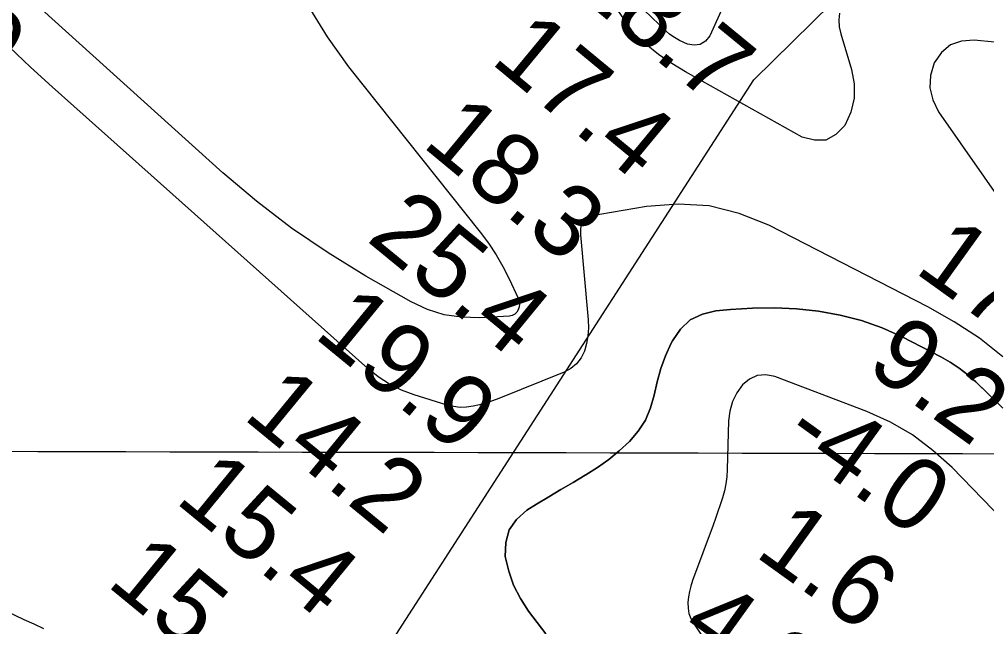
# Model space of a CAD drawing. Extents: x 3161615 to 3199515, y 867541 to 892976.
# Drawn here: x 3186990 to 3187887, y 884909 to 885472 of the extents above; entities that cross this region are included whole.
import ezdxf

# ---------------------------------------------------------------- set-up
doc = ezdxf.new("R2010")
doc.units = 0
for name, color, linetype in [('V-GRID-MAJR', 7, 'Continuous'), ('V-LEVE-TOET', 7, 'Continuous'), ('V-RIVR-RANG', 7, 'Continuous'), ('V-RRAP-DIKE', 7, 'Continuous'), ('V-TOPO-DPTH', 7, 'Continuous'), ('V-TOPO-MINR', 7, 'Continuous'), ('V-TOPO-WATR', 7, 'Continuous')]:
    doc.layers.add(name, color=color, linetype=linetype)

msp = doc.modelspace()

# ---------------------------------------------------------------- linework, layer by layer
at = {"layer": 'V-GRID-MAJR'}
msp.add_spline([(3165858.044, 885132.7980000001), (3171084.176, 885116.4550000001), (3176310.311, 885100.872), (3181536.449, 885086.049), (3186762.588, 885071.987), (3191988.73, 885058.685), (3197214.873, 885046.142), (3197214.874, 885046.142)], degree=3, dxfattribs=at)
at = {"layer": 'V-LEVE-TOET'}
msp.add_lwpolyline([(3186136.927000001, 883019.084999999), (3186195.170000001, 883127.2399999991), (3187671.444000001, 885415.9249999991), (3187833.390000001, 885575.3429999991), (3187793.853000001, 885614.172999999), (3187750.006000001, 885656.001999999), (3187710.543000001, 885688.177999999), (3187681.897000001, 885709.2399999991), (3187710.543000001, 885688.177999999), (3187750.006000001, 885656.001999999), (3187793.853000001, 885614.172999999), (3187833.390000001, 885575.3429999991), (3187883.083000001, 885529.4169999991), (3187910.122000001, 885506.3089999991), (3187937.600000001, 885486.4189999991), (3187968.001000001, 885468.574999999), (3188013.163000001, 885445.466999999), (3188144.9990000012, 885382.2849999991)], dxfattribs=at)
at = {"layer": 'V-RRAP-DIKE'}
msp.add_lwpolyline([(3186136.9270933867, 883019.0849912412), (3186195.171184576, 883127.2412574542), (3187671.4456406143, 885415.9250385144), (3187833.3898349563, 885575.3432889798), (3187793.854206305, 885614.1736059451), (3187750.0066492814, 885656.002733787), (3187710.5438479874, 885688.178985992), (3187681.8967774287, 885709.2398055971), (3187710.5438479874, 885688.178985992), (3187750.0066492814, 885656.002733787), (3187793.854206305, 885614.1736059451), (3187833.3898349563, 885575.3432889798), (3187883.0839326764, 885529.4182644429), (3187910.1228132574, 885506.3095656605), (3187937.6006156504, 885486.4187915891), (3187968.0015884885, 885468.5755971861), (3188013.164884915, 885445.4673205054), (3188144.9996645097, 885382.2854343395)], dxfattribs=at)
at = {"layer": 'V-TOPO-DPTH'}
for points in [[(3187750.8855681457, 885477.7144942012), (3187750.2206967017, 885471.3408873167), (3187750.7430841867, 885464.9540234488), (3187752.0569776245, 885458.5583215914), (3187762.1472638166, 885425.532934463), (3187764.4381578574, 885412.0570648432), (3187764.539709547, 885398.8401733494), (3187761.357247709, 885386.011749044), (3187755.9854435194, 885373.4423028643), (3187747.62845277, 885365.1222225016), (3187738.3981150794, 885360.0264095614), (3187727.857756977, 885359.7669977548), (3187716.444051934, 885362.7318533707), (3187608.1955043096, 885423.2457057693), (3187595.491894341, 885431.0023873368), (3187583.2395238, 885439.3683903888), (3187571.664012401, 885448.6483756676), (3187560.5397404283, 885458.5376824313), (3187328.8350924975, 885794.8651428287)], [(3187257.9092590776, 885484.8242094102), (3187275.711203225, 885455.8660943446), (3187295.5829338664, 885428.0364415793), (3187417.6793540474, 885274.6611080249), (3187425.2981722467, 885264.3619124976), (3187432.4050033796, 885253.7456024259), (3187438.7438539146, 885242.6536205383), (3187444.5707173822, 885231.244524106), (3187452.954553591, 885213.285377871), (3187453.796964, 885210.6105059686), (3187454.1760169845, 885207.9301907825), (3187453.8600338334, 885205.2417106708), (3187453.080693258, 885202.5477872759), (3187451.5845668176, 885200.2986761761), (3187449.764737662, 885198.5149327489), (3187447.4593544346, 885197.4292408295), (3187444.8302684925, 885196.8089165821), (3187416.9820198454, 885195.1923827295), (3187400.458673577, 885195.6805261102), (3187384.3617025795, 885197.9947669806), (3187368.9042944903, 885203.0481540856), (3187353.873261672, 885209.92763868), (3187311.7010745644, 885233.8918153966), (3187276.7180697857, 885255.316074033), (3187242.780077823, 885278.1866353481), (3187210.4096050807, 885303.226650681), (3187179.0841451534, 885329.7129686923), (3186985.6502949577, 885504.4452398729)], [(3187478.529351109, 884902.1939657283), (3187462.680334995, 884923.0858888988), (3187455.0566680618, 884934.8733778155), (3187448.6963840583, 884947.1981480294), (3187444.231174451, 884960.3288401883), (3187441.0293477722, 884973.9968136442), (3187441.449987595, 884986.8684944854), (3187444.4841712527, 884998.5254964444), (3187451.4386706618, 885008.3604800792), (3187461.0067139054, 885016.980784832), (3187470.0374393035, 885022.4613550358), (3187481.2863838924, 885029.2399122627), (3187492.5633425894, 885035.9712009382), (3187503.8823224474, 885042.6315867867), (3187515.2293164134, 885049.2447040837), (3187515.7366296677, 885049.5382415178), (3187526.548674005, 885056.3644540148), (3187536.9631364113, 885063.7105760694), (3187546.781225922, 885071.8365624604), (3187556.201733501, 885080.4824584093), (3187556.343011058, 885080.6225431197), (3187564.322579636, 885090.1571809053), (3187570.983859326, 885100.3873375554), (3187575.667705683, 885111.660772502), (3187579.033263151, 885123.6297263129), (3187581.8308298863, 885135.9975782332), (3187585.2847747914, 885148.1493948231), (3187589.7232869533, 885159.977158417), (3187594.8181772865, 885171.5888866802), (3187595.9980064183, 885174.002818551), (3187603.548577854, 885184.6722818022), (3187612.559795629, 885193.2192008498), (3187623.7619829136, 885198.5823035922), (3187636.424816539, 885201.8228621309), (3187649.817455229, 885203.0218238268), (3187670.301560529, 885204.1847449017), (3187690.768750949, 885204.4603309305), (3187711.21056905, 885203.4049143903), (3187731.635472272, 885201.4621628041), (3187751.727245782, 885197.8137671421), (3187771.402461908, 885192.8212296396), (3187790.4528419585, 885185.8124793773), (3187809.0866646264, 885177.4595872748), (3187844.944064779, 885159.0810602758), (3187853.6887475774, 885154.0941388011), (3187862.0869814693, 885148.6238279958), (3187869.9655420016, 885142.4284331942), (3187877.497653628, 885135.7496490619), (3187902.4696245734, 885111.5317348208)], [(3187478.529351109, 884902.1939657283), (3187462.680334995, 884923.0858888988), (3187455.0566680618, 884934.8733778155), (3187448.6963840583, 884947.1981480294), (3187444.231174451, 884960.3288401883), (3187441.0293477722, 884973.9968136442), (3187441.449987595, 884986.8684944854), (3187444.4841712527, 884998.5254964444), (3187451.4386706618, 885008.3604800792), (3187461.0067139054, 885016.980784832), (3187470.0374393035, 885022.4613550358), (3187481.2863838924, 885029.2399122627), (3187492.5633425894, 885035.9712009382), (3187503.8823224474, 885042.6315867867), (3187515.2293164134, 885049.2447040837), (3187515.7366296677, 885049.5382415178), (3187526.548674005, 885056.3644540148), (3187536.9631364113, 885063.7105760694), (3187546.781225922, 885071.8365624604), (3187556.201733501, 885080.4824584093), (3187556.343011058, 885080.6225431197), (3187564.322579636, 885090.1571809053), (3187570.983859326, 885100.3873375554), (3187575.667705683, 885111.660772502), (3187579.033263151, 885123.6297263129), (3187581.8308298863, 885135.9975782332), (3187585.2847747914, 885148.1493948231), (3187589.7232869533, 885159.977158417), (3187594.8181772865, 885171.5888866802), (3187595.9980064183, 885174.002818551), (3187603.548577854, 885184.6722818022), (3187612.559795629, 885193.2192008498), (3187623.7619829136, 885198.5823035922), (3187636.424816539, 885201.8228621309), (3187649.817455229, 885203.0218238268), (3187670.301560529, 885204.1847449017), (3187690.768750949, 885204.4603309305), (3187711.21056905, 885203.4049143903), (3187731.635472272, 885201.4621628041), (3187751.727245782, 885197.8137671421), (3187771.402461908, 885192.8212296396), (3187790.4528419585, 885185.8124793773), (3187809.0866646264, 885177.4595872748), (3187844.944064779, 885159.0810602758), (3187853.6887475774, 885154.0941388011), (3187862.0869814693, 885148.6238279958), (3187869.9655420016, 885142.4284331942), (3187877.497653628, 885135.7496490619), (3187898.444125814, 885115.4356791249)]]:
    msp.add_lwpolyline(points, dxfattribs=at)
at = {"layer": 'V-TOPO-MINR'}
for points in [[(3187750.8855681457, 885477.7144942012), (3187750.2206967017, 885471.3408873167), (3187750.7430841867, 885464.9540234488), (3187752.0569776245, 885458.5583215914), (3187762.1472638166, 885425.532934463), (3187764.4381578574, 885412.0570648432), (3187764.539709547, 885398.8401733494), (3187761.357247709, 885386.011749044), (3187755.9854435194, 885373.4423028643), (3187747.62845277, 885365.1222225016), (3187738.3981150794, 885360.0264095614), (3187727.857756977, 885359.7669977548), (3187716.444051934, 885362.7318533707), (3187608.1955043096, 885423.2457057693), (3187595.491894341, 885431.0023873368), (3187583.2395238, 885439.3683903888), (3187571.664012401, 885448.6483756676), (3187560.5397404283, 885458.5376824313), (3187328.8350924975, 885794.8651428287)], [(3187666.537129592, 885536.0677511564), (3187630.5702224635, 885456.6651924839), (3187626.548816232, 885451.7586743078), (3187621.8903106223, 885448.5627289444), (3187616.276155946, 885447.9326428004), (3187610.0249018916, 885449.0131294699), (3187602.6647069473, 885452.4101911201), (3187599.387853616, 885454.1269033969), (3187596.2491273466, 885456.0460491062), (3187593.3175916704, 885458.2688449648), (3187590.524183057, 885460.694074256), (3187549.0620286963, 885500.5084832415)], [(3187257.9092590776, 885484.8242094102), (3187275.711203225, 885455.8660943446), (3187295.5829338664, 885428.0364415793), (3187417.6793540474, 885274.6611080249), (3187425.2981722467, 885264.3619124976), (3187432.4050033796, 885253.7456024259), (3187438.7438539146, 885242.6536205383), (3187444.5707173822, 885231.244524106), (3187452.954553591, 885213.285377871), (3187453.796964, 885210.6105059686), (3187454.1760169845, 885207.9301907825), (3187453.8600338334, 885205.2417106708), (3187453.080693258, 885202.5477872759), (3187451.5845668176, 885200.2986761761), (3187449.764737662, 885198.5149327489), (3187447.4593544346, 885197.4292408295), (3187444.8302684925, 885196.8089165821), (3187416.9820198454, 885195.1923827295), (3187400.458673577, 885195.6805261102), (3187384.3617025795, 885197.9947669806), (3187368.9042944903, 885203.0481540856), (3187353.873261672, 885209.92763868), (3187311.7010745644, 885233.8918153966), (3187276.7180697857, 885255.316074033), (3187242.780077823, 885278.1866353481), (3187210.4096050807, 885303.226650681), (3187179.0841451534, 885329.7129686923), (3186985.6502949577, 885504.4452398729)], [(3187894.7112661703, 885450.790925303), (3187875.7382129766, 885452.7643996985), (3187864.096209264, 885451.6481147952), (3187853.8140853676, 885448.149074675), (3187845.5717811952, 885441.0759017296), (3187838.6893568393, 885431.6199735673), (3187835.4912208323, 885419.8961095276), (3187834.7085193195, 885408.3913900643), (3187837.5489695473, 885397.2153874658), (3187842.8048542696, 885386.2585294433), (3187905.341436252, 885296.9522940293)], [(3187902.5739247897, 885159.0985119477), (3187880.6762640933, 885176.3179867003), (3187857.334172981, 885191.5220860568), (3187833.0291282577, 885205.3826018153), (3187685.3114689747, 885281.0932014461), (3187657.982183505, 885291.8633933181), (3187630.0894744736, 885298.9623645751), (3187601.3516301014, 885300.5545049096), (3187572.0503621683, 885298.4754246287), (3187517.954966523, 885289.2418353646), (3187515.6339228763, 885288.3699843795), (3187513.7015130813, 885287.0941916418), (3187511.3912288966, 885282.9268391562), (3187510.9474385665, 885280.2253285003), (3187510.665881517, 885277.5142754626), (3187510.627674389, 885274.7889088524), (3187510.751700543, 885272.0539998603), (3187517.8714665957, 885193.3197789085), (3187518.0688245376, 885185.9515102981), (3187517.6568042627, 885178.6563857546), (3187516.330716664, 885171.4709773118), (3187514.3952508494, 885164.3587129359), (3187511.232433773, 885158.0197866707), (3187507.209696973, 885152.4987316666), (3187501.8970805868, 885148.2044835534), (3187495.7245444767, 885144.7281067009), (3187434.8917906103, 885120.4861579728), (3187429.068586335, 885118.3278970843), (3187423.1864156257, 885116.361356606), (3187417.2157952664, 885114.6823967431), (3187411.186208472, 885113.1951572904), (3187405.133256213, 885112.3507002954), (3187399.1068983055, 885112.134157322), (3187393.1204319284, 885112.8594853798), (3187387.1605599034, 885114.2127274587), (3187356.458801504, 885123.7841932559), (3187344.788874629, 885128.2659683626), (3187333.640277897, 885133.6682403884), (3187323.27367638, 885140.4512577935), (3187313.428405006, 885148.1547721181), (3187040.8316899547, 885391.3329929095), (3187020.754989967, 885409.4393279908), (3187000.810905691, 885427.6890240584), (3186981.06574498, 885446.1537616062)], [(3187940.2583913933, 884968.8260480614), (3187855.35829012, 885056.3207857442), (3187837.620744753, 885072.3359846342), (3187818.7449759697, 885086.6224094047), (3187798.161872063, 885098.315672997), (3187776.4405447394, 885108.2801624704), (3187690.950877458, 885140.856233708), (3187682.57789874, 885142.2710309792), (3187674.6946523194, 885141.7760389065), (3187667.5460043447, 885138.4163628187), (3187660.887088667, 885133.146897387), (3187655.6793825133, 885125.5472382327), (3187651.618212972, 885117.5089230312), (3187649.2768483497, 885108.8126237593), (3187648.0820203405, 885099.6776684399), (3187646.9011720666, 885054.5106557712), (3187646.441062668, 885047.8560196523), (3187645.6075041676, 885041.2649421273), (3187644.2137720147, 885034.7692024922), (3187642.4465907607, 885028.337021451), (3187640.35406674, 885021.9672917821), (3187638.207589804, 885015.6161811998), (3187635.980183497, 885009.2929992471), (3187633.6988242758, 885002.9884363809), (3187614.699164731, 884951.512377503), (3187613.1054972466, 884946.542500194), (3187611.8042920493, 884941.5103253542), (3187610.9417802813, 884936.3847042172), (3187610.3717308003, 884931.1967855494), (3187610.5450446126, 884926.100428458), (3187611.352652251, 884921.1736718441), (3187613.1117006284, 884916.5013159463), (3187615.505042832, 884911.9985605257), (3187631.536449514, 884887.9881332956)], [(3186919.007691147, 884951.5968808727), (3186994.564175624, 884915.6343304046), (3187003.6986010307, 884911.3866495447), (3187012.8814933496, 884907.24916502)]]:
    msp.add_lwpolyline(points, dxfattribs=at)
at = {"layer": 'V-TOPO-WATR'}
msp.add_lwpolyline([(3187902.4696245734, 885111.5317348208), (3187877.497653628, 885135.7496490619), (3187869.9655420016, 885142.4284331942), (3187862.0869814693, 885148.6238279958), (3187853.6887475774, 885154.0941388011), (3187844.944064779, 885159.0810602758), (3187809.0866646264, 885177.4595872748), (3187790.4528419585, 885185.8124793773), (3187771.402461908, 885192.8212296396), (3187751.727245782, 885197.8137671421), (3187731.635472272, 885201.4621628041), (3187711.21056905, 885203.4049143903), (3187690.768750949, 885204.4603309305), (3187670.301560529, 885204.1847449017), (3187649.817455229, 885203.0218238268), (3187636.424816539, 885201.8228621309), (3187623.7619829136, 885198.5823035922), (3187612.559795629, 885193.2192008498), (3187603.548577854, 885184.6722818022), (3187595.9980064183, 885174.002818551), (3187594.8181772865, 885171.5888866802), (3187589.7232869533, 885159.977158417), (3187585.2847747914, 885148.1493948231), (3187581.8308298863, 885135.9975782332), (3187579.033263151, 885123.6297263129), (3187575.667705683, 885111.660772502), (3187570.983859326, 885100.3873375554), (3187564.322579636, 885090.1571809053), (3187556.343011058, 885080.6225431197), (3187556.201733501, 885080.4824584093), (3187546.781225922, 885071.8365624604), (3187536.9631364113, 885063.7105760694), (3187526.548674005, 885056.3644540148), (3187515.7366296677, 885049.5382415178), (3187515.2293164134, 885049.2447040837), (3187503.8823224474, 885042.6315867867), (3187492.5633425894, 885035.9712009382), (3187481.2863838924, 885029.2399122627), (3187470.0374393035, 885022.4613550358), (3187461.0067139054, 885016.980784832), (3187451.4386706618, 885008.3604800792), (3187444.4841712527, 884998.5254964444), (3187441.449987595, 884986.8684944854), (3187441.0293477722, 884973.9968136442), (3187444.231174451, 884960.3288401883), (3187448.6963840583, 884947.1981480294), (3187455.0566680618, 884934.8733778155), (3187462.680334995, 884923.0858888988), (3187478.529351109, 884902.1939657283)], dxfattribs=at)

# ---------------------------------------------------------------- texts
at = {"layer": 'V-RIVR-RANG'}
for s, height, rotation, p in [('15.9', 66.99999999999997, 317.07666666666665, (3186829.985781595, 885528.6823850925)), ('28.7', 66.99999999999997, 320.63222222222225, (3187500.312696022, 885500.2572311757)), ('17.4', 66.99999999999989, 320.40832571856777, (3187426.1625250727, 885432.344142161)), ('18.3', 66.99999999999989, 320.40832571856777, (3187362.626525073, 885355.1231421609)), ('25.4', 66.99999999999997, 320.63222222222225, (3187311.1321739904, 885267.4210313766)), ('17.7', 67, 324.30499999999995, (3187819.2704536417, 885238.1908887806)), ('19.9', 66.99999999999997, 320.63222222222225, (3187262.2788045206, 885178.1524048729)), ('9.2', 67, 324.30499999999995, (3187774.0359200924, 885147.5574369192)), ('14.2', 66.99999999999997, 320.63222222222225, (3187196.4996248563, 885102.7718616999)), ('-4.0', 67, 324.30499999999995, (3187696.0260470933, 885080.4718373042)), ('15.4', 66.99999999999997, 320.63222222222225, (3187133.5754011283, 885025.0479189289)), ('1.6', 67, 324.30499999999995, (3187671.1428354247, 884975.217169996)), ('15.4', 66.99999999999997, 320.63222222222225, (3187070.0394011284, 884947.8269189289)), ('4.8', 67, 324.30499999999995, (3187601.4877156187, 884902.1281766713))]:
    msp.add_text(s, height=height, rotation=rotation, dxfattribs=at).set_placement(p)

doc.saveas('drawing.dxf')
